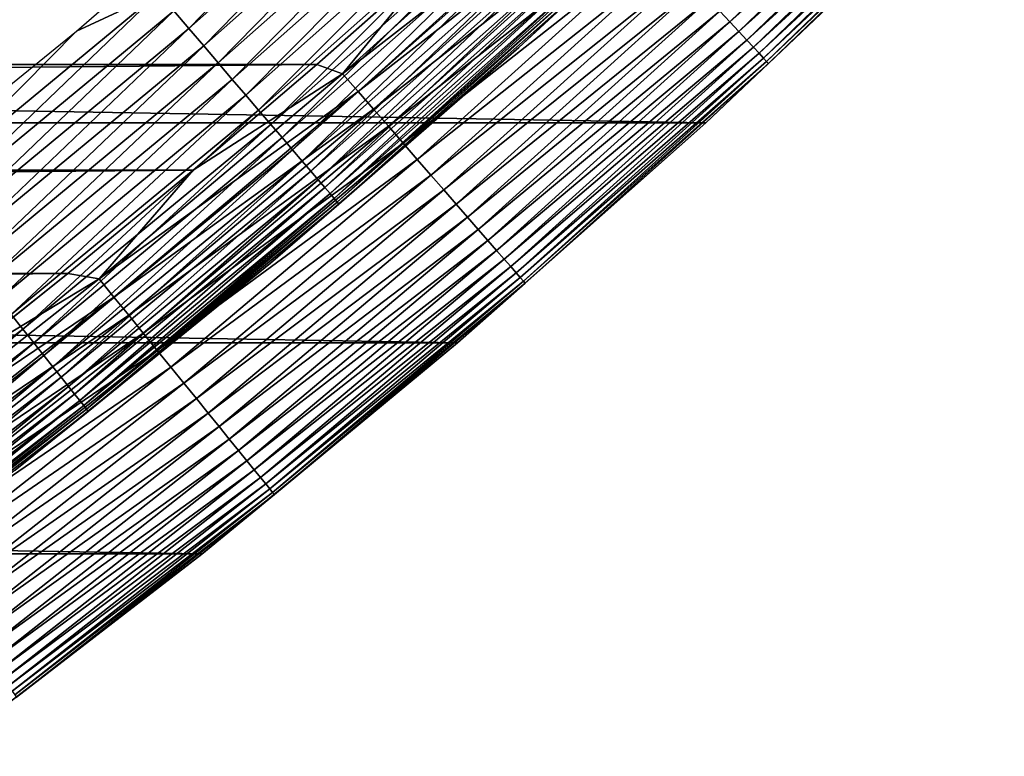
# Model space of a CAD drawing. Header units: millimetres. Extents: x -161 to 161, y -94 to 1149.
# Tile 484 of 656: x 94.19 to 97.45, y -83.04 to -80.61. Entities that reach past the tile are written whole.
import ezdxf

# ---------------------------------------------------------------- set-up
doc = ezdxf.new("R2010")
doc.units = ezdxf.units.MM
doc.header["$LTSCALE"] = 81.481481
for name, color, linetype in [('424', 7, 'CONTINUOUS'), ('425', 7, 'CONTINUOUS'), ('426', 7, 'CONTINUOUS'), ('428', 7, 'CONTINUOUS'), ('431', 7, 'CONTINUOUS')]:
    doc.layers.add(name, color=color, linetype=linetype)

msp = doc.modelspace()

# ---------------------------------------------------------------- linework, layer by layer
at = {"layer": '424', "linetype": 'CONTINUOUS'}
for points in [[(97.256, -80.1936, -47.2096), (96.4612, -80.9483, -47.2096), (97.2563, -80.1933, -66.2096), (97.256, -80.1936, -47.2096)], [(97.2563, -80.1933, -66.2096), (96.4612, -80.9483, -47.2096), (96.4613, -80.9481, -66.2096), (97.2563, -80.1933, -66.2096)], [(96.4613, -80.9481, -66.2096), (95.6408, -81.6751, -47.2096), (95.6404, -81.6754, -66.2096), (96.4613, -80.9481, -66.2096)], [(96.4612, -80.9483, -47.2096), (95.6408, -81.6751, -47.2096), (96.4613, -80.9481, -66.2096), (96.4612, -80.9483, -47.2096)], [(95.6408, -81.6751, -47.2096), (94.7958, -82.3732, -47.2096), (95.6404, -81.6754, -66.2096), (95.6408, -81.6751, -47.2096)], [(95.6404, -81.6754, -66.2096), (94.7958, -82.3732, -47.2096), (94.7961, -82.3729, -66.2096), (95.6404, -81.6754, -66.2096)], [(94.7958, -82.3732, -47.2096), (93.9272, -83.0416, -47.2096), (94.7961, -82.3729, -66.2096), (94.7958, -82.3732, -47.2096)], [(94.7961, -82.3729, -66.2096), (93.9272, -83.0416, -47.2096), (93.9272, -83.0416, -66.2096), (94.7961, -82.3729, -66.2096)]]:
    msp.add_3dface(points, dxfattribs=at)
at = {"layer": '425', "linetype": 'CONTINUOUS'}
for points in [[(54.8247, -80.7558, -46.2096), (95.5772, -80.4003, -46.2096), (54.4228, -80.4003, -46.2096), (54.8247, -80.7558, -46.2096)], [(95.1753, -80.7558, -46.2096), (95.5772, -80.4003, -46.2096), (54.8247, -80.7558, -46.2096), (95.1753, -80.7558, -46.2096)], [(55.2332, -81.1047, -46.2096), (95.1753, -80.7558, -46.2096), (54.8247, -80.7558, -46.2096), (55.2332, -81.1047, -46.2096)], [(94.7668, -81.1047, -46.2096), (95.1753, -80.7558, -46.2096), (55.2332, -81.1047, -46.2096), (94.7668, -81.1047, -46.2096)], [(55.648, -81.4466, -46.2096), (94.7668, -81.1047, -46.2096), (55.2332, -81.1047, -46.2096), (55.648, -81.4466, -46.2096)], [(94.352, -81.4466, -46.2096), (94.7668, -81.1047, -46.2096), (55.648, -81.4466, -46.2096), (94.352, -81.4466, -46.2096)], [(56.0686, -81.7812, -46.2096), (94.352, -81.4466, -46.2096), (55.648, -81.4466, -46.2096), (56.0686, -81.7812, -46.2096)], [(93.9314, -81.7812, -46.2096), (94.352, -81.4466, -46.2096), (56.0686, -81.7812, -46.2096), (93.9314, -81.7812, -46.2096)]]:
    msp.add_3dface(points, dxfattribs=at)
at = {"layer": '426', "linetype": 'CONTINUOUS'}
for points in [[(97.2563, -80.1933, -66.2096), (96.4613, -80.9481, -66.2096), (52.7437, -80.1933, -66.2096), (97.2563, -80.1933, -66.2096)], [(96.4613, -80.9481, -66.2096), (53.5387, -80.9481, -66.2096), (52.7437, -80.1933, -66.2096), (96.4613, -80.9481, -66.2096)], [(96.4613, -80.9481, -66.2096), (95.6404, -81.6754, -66.2096), (53.5387, -80.9481, -66.2096), (96.4613, -80.9481, -66.2096)], [(95.6404, -81.6754, -66.2096), (54.3596, -81.6754, -66.2096), (53.5387, -80.9481, -66.2096), (95.6404, -81.6754, -66.2096)], [(95.6404, -81.6754, -66.2096), (94.7961, -82.3729, -66.2096), (54.3596, -81.6754, -66.2096), (95.6404, -81.6754, -66.2096)], [(94.7961, -82.3729, -66.2096), (55.2039, -82.3729, -66.2096), (54.3596, -81.6754, -66.2096), (94.7961, -82.3729, -66.2096)], [(94.7961, -82.3729, -66.2096), (93.9272, -83.0416, -66.2096), (55.2039, -82.3729, -66.2096), (94.7961, -82.3729, -66.2096)]]:
    msp.add_3dface(points, dxfattribs=at)
at = {"layer": '428', "linetype": 'CONTINUOUS'}
for points in [[(97.316, -79.866, -46.6225), (96.5079, -80.5793, -46.5607), (96.5411, -80.6148, -46.6225), (97.316, -79.866, -46.6225)], [(97.316, -79.866, -46.6225), (96.5411, -80.6148, -46.6225), (97.3468, -79.8968, -46.6879), (97.316, -79.866, -46.6225)], [(97.3468, -79.8968, -46.6879), (96.5411, -80.6148, -46.6225), (96.5708, -80.6467, -46.6879), (97.3468, -79.8968, -46.6879)], [(97.3468, -79.8968, -46.6879), (96.5708, -80.6467, -46.6879), (97.3739, -79.9239, -46.7565), (97.3468, -79.8968, -46.6879)], [(97.3739, -79.9239, -46.7565), (96.5708, -80.6467, -46.6879), (96.597, -80.6747, -46.7565), (97.3739, -79.9239, -46.7565)], [(97.3739, -79.9239, -46.7565), (96.597, -80.6747, -46.7565), (97.3971, -79.9471, -46.8279), (97.3739, -79.9239, -46.7565)], [(97.3971, -79.9471, -46.8279), (96.597, -80.6747, -46.7565), (96.6194, -80.6987, -46.8279), (97.3971, -79.9471, -46.8279)], [(97.3971, -79.9471, -46.8279), (96.6194, -80.6987, -46.8279), (97.4163, -79.9663, -46.9017), (97.3971, -79.9471, -46.8279)], [(97.4163, -79.9663, -46.9017), (96.6194, -80.6987, -46.8279), (96.6379, -80.7185, -46.9017), (97.4163, -79.9663, -46.9017)], [(97.4163, -79.9663, -46.9017), (96.6379, -80.7185, -46.9017), (97.4313, -79.9813, -46.9773), (97.4163, -79.9663, -46.9017)], [(97.4313, -79.9813, -46.9773), (96.6379, -80.7185, -46.9017), (96.6524, -80.7341, -46.9773), (97.4313, -79.9813, -46.9773)], [(97.4313, -79.9813, -46.9773), (96.6524, -80.7341, -46.9773), (97.4421, -79.9921, -47.0544), (97.4313, -79.9813, -46.9773)], [(97.4421, -79.9921, -47.0544), (96.6524, -80.7341, -46.9773), (96.6628, -80.7452, -47.0544), (97.4421, -79.9921, -47.0544)], [(97.4421, -79.9921, -47.0544), (96.6628, -80.7452, -47.0544), (97.4485, -79.9985, -47.1325), (97.4421, -79.9921, -47.0544)], [(97.4485, -79.9985, -47.1325), (96.6628, -80.7452, -47.0544), (96.669, -80.7519, -47.1325), (97.4485, -79.9985, -47.1325)], [(97.256, -80.1936, -47.2096), (97.4485, -79.9985, -47.1325), (96.669, -80.7519, -47.1325), (97.256, -80.1936, -47.2096)], [(96.0421, -80.0805, -46.2126), (95.5772, -80.4003, -46.2096), (95.2606, -80.7858, -46.2126), (96.0421, -80.0805, -46.2126)], [(96.0421, -80.0805, -46.2126), (95.2606, -80.7858, -46.2126), (96.0953, -80.1376, -46.2219), (96.0421, -80.0805, -46.2126)], [(96.0953, -80.1376, -46.2219), (95.2606, -80.7858, -46.2126), (95.3119, -80.8446, -46.2219), (96.0953, -80.1376, -46.2219)], [(96.0953, -80.1376, -46.2219), (95.3119, -80.8446, -46.2219), (96.148, -80.1939, -46.2372), (96.0953, -80.1376, -46.2219)], [(96.148, -80.1939, -46.2372), (95.3119, -80.8446, -46.2219), (95.3625, -80.9027, -46.2372), (96.148, -80.1939, -46.2372)], [(96.148, -80.1939, -46.2372), (95.3625, -80.9027, -46.2372), (96.1996, -80.2492, -46.2586), (96.148, -80.1939, -46.2372)], [(96.4612, -80.9483, -47.2096), (97.256, -80.1936, -47.2096), (96.669, -80.7519, -47.1325), (96.4612, -80.9483, -47.2096)], [(96.1996, -80.2492, -46.2586), (95.3625, -80.9027, -46.2372), (95.4122, -80.9598, -46.2586), (96.1996, -80.2492, -46.2586)], [(96.1996, -80.2492, -46.2586), (95.4122, -80.9598, -46.2586), (96.2499, -80.3031, -46.2858), (96.1996, -80.2492, -46.2586)], [(96.2499, -80.3031, -46.2858), (95.4122, -80.9598, -46.2586), (95.4607, -81.0153, -46.2858), (96.2499, -80.3031, -46.2858)], [(96.2499, -80.3031, -46.2858), (95.4607, -81.0153, -46.2858), (96.2986, -80.3553, -46.3187), (96.2499, -80.3031, -46.2858)], [(96.2986, -80.3553, -46.3187), (95.4607, -81.0153, -46.2858), (95.5076, -81.0691, -46.3187), (96.2986, -80.3553, -46.3187)], [(96.2986, -80.3553, -46.3187), (95.5076, -81.0691, -46.3187), (96.3454, -80.4054, -46.3572), (96.2986, -80.3553, -46.3187)], [(95.5772, -80.4003, -46.2096), (95.1753, -80.7558, -46.2096), (95.2606, -80.7858, -46.2126), (95.5772, -80.4003, -46.2096)], [(96.3454, -80.4054, -46.3572), (95.5076, -81.0691, -46.3187), (95.5527, -81.1208, -46.3572), (96.3454, -80.4054, -46.3572)], [(96.3454, -80.4054, -46.3572), (95.5527, -81.1208, -46.3572), (96.39, -80.4531, -46.4009), (96.3454, -80.4054, -46.3572)], [(96.39, -80.4531, -46.4009), (95.5527, -81.1208, -46.3572), (95.5956, -81.17, -46.4009), (96.39, -80.4531, -46.4009)], [(96.39, -80.4531, -46.4009), (95.5956, -81.17, -46.4009), (96.4321, -80.4982, -46.4496), (96.39, -80.4531, -46.4009)], [(96.4321, -80.4982, -46.4496), (95.5956, -81.17, -46.4009), (95.6361, -81.2165, -46.4496), (96.4321, -80.4982, -46.4496)], [(96.4321, -80.4982, -46.4496), (95.6361, -81.2165, -46.4496), (96.4715, -80.5404, -46.5029), (96.4321, -80.4982, -46.4496)], [(96.4715, -80.5404, -46.5029), (95.6361, -81.2165, -46.4496), (95.6741, -81.26, -46.5029), (96.4715, -80.5404, -46.5029)], [(96.4715, -80.5404, -46.5029), (95.6741, -81.26, -46.5029), (96.5079, -80.5793, -46.5607), (96.4715, -80.5404, -46.5029)], [(96.5079, -80.5793, -46.5607), (95.6741, -81.26, -46.5029), (95.7091, -81.3002, -46.5607), (96.5079, -80.5793, -46.5607)], [(96.5079, -80.5793, -46.5607), (95.7091, -81.3002, -46.5607), (96.5411, -80.6148, -46.6225), (96.5079, -80.5793, -46.5607)], [(96.5411, -80.6148, -46.6225), (95.7091, -81.3002, -46.5607), (95.741, -81.3368, -46.6225), (96.5411, -80.6148, -46.6225)], [(96.5411, -80.6148, -46.6225), (95.741, -81.3368, -46.6225), (96.5708, -80.6467, -46.6879), (96.5411, -80.6148, -46.6225)], [(96.5708, -80.6467, -46.6879), (95.741, -81.3368, -46.6225), (95.7697, -81.3697, -46.6879), (96.5708, -80.6467, -46.6879)], [(96.5708, -80.6467, -46.6879), (95.7697, -81.3697, -46.6879), (96.597, -80.6747, -46.7565), (96.5708, -80.6467, -46.6879)], [(96.597, -80.6747, -46.7565), (95.7697, -81.3697, -46.6879), (95.7949, -81.3986, -46.7565), (96.597, -80.6747, -46.7565)], [(96.597, -80.6747, -46.7565), (95.7949, -81.3986, -46.7565), (96.6194, -80.6987, -46.8279), (96.597, -80.6747, -46.7565)], [(96.6194, -80.6987, -46.8279), (95.7949, -81.3986, -46.7565), (95.8165, -81.4233, -46.8279), (96.6194, -80.6987, -46.8279)], [(96.6194, -80.6987, -46.8279), (95.8165, -81.4233, -46.8279), (96.6379, -80.7185, -46.9017), (96.6194, -80.6987, -46.8279)], [(96.6379, -80.7185, -46.9017), (95.8165, -81.4233, -46.8279), (95.8343, -81.4438, -46.9017), (96.6379, -80.7185, -46.9017)], [(96.6379, -80.7185, -46.9017), (95.8343, -81.4438, -46.9017), (96.6524, -80.7341, -46.9773), (96.6379, -80.7185, -46.9017)], [(96.6524, -80.7341, -46.9773), (95.8343, -81.4438, -46.9017), (95.8483, -81.4598, -46.9773), (96.6524, -80.7341, -46.9773)], [(96.6524, -80.7341, -46.9773), (95.8483, -81.4598, -46.9773), (96.6628, -80.7452, -47.0544), (96.6524, -80.7341, -46.9773)], [(95.1753, -80.7558, -46.2096), (94.7668, -81.1047, -46.2096), (95.2606, -80.7858, -46.2126), (95.1753, -80.7558, -46.2096)], [(96.6628, -80.7452, -47.0544), (95.8483, -81.4598, -46.9773), (95.8583, -81.4713, -47.0544), (96.6628, -80.7452, -47.0544)], [(96.6628, -80.7452, -47.0544), (95.8583, -81.4713, -47.0544), (96.669, -80.7519, -47.1325), (96.6628, -80.7452, -47.0544)], [(96.669, -80.7519, -47.1325), (95.8583, -81.4713, -47.0544), (95.8643, -81.4781, -47.1325), (96.669, -80.7519, -47.1325)], [(96.4612, -80.9483, -47.2096), (96.669, -80.7519, -47.1325), (95.8643, -81.4781, -47.1325), (96.4612, -80.9483, -47.2096)], [(95.2606, -80.7858, -46.2126), (94.7668, -81.1047, -46.2096), (94.4555, -81.464, -46.2126), (95.2606, -80.7858, -46.2126)], [(95.2606, -80.7858, -46.2126), (94.4555, -81.464, -46.2126), (95.3119, -80.8446, -46.2219), (95.2606, -80.7858, -46.2126)], [(95.3119, -80.8446, -46.2219), (94.4555, -81.464, -46.2126), (94.5047, -81.5245, -46.2219), (95.3119, -80.8446, -46.2219)], [(95.3119, -80.8446, -46.2219), (94.5047, -81.5245, -46.2219), (95.3625, -80.9027, -46.2372), (95.3119, -80.8446, -46.2219)], [(95.3625, -80.9027, -46.2372), (94.5047, -81.5245, -46.2219), (94.5534, -81.5843, -46.2372), (95.3625, -80.9027, -46.2372)], [(95.3625, -80.9027, -46.2372), (94.5534, -81.5843, -46.2372), (95.4122, -80.9598, -46.2586), (95.3625, -80.9027, -46.2372)], [(95.4122, -80.9598, -46.2586), (94.5534, -81.5843, -46.2372), (94.6011, -81.643, -46.2586), (95.4122, -80.9598, -46.2586)], [(95.4122, -80.9598, -46.2586), (94.6011, -81.643, -46.2586), (95.4607, -81.0153, -46.2858), (95.4122, -80.9598, -46.2586)], [(95.6408, -81.6751, -47.2096), (96.4612, -80.9483, -47.2096), (95.8643, -81.4781, -47.1325), (95.6408, -81.6751, -47.2096)], [(95.4607, -81.0153, -46.2858), (94.6011, -81.643, -46.2586), (94.6476, -81.7002, -46.2858), (95.4607, -81.0153, -46.2858)], [(95.4607, -81.0153, -46.2858), (94.6476, -81.7002, -46.2858), (95.5076, -81.0691, -46.3187), (95.4607, -81.0153, -46.2858)], [(95.5076, -81.0691, -46.3187), (94.6476, -81.7002, -46.2858), (94.6927, -81.7556, -46.3187), (95.5076, -81.0691, -46.3187)], [(95.5076, -81.0691, -46.3187), (94.6927, -81.7556, -46.3187), (95.5527, -81.1208, -46.3572), (95.5076, -81.0691, -46.3187)], [(94.7668, -81.1047, -46.2096), (94.352, -81.4466, -46.2096), (94.4555, -81.464, -46.2126), (94.7668, -81.1047, -46.2096)], [(95.5527, -81.1208, -46.3572), (94.6927, -81.7556, -46.3187), (94.736, -81.8087, -46.3572), (95.5527, -81.1208, -46.3572)], [(95.5527, -81.1208, -46.3572), (94.736, -81.8087, -46.3572), (95.5956, -81.17, -46.4009), (95.5527, -81.1208, -46.3572)], [(95.5956, -81.17, -46.4009), (94.736, -81.8087, -46.3572), (94.7772, -81.8594, -46.4009), (95.5956, -81.17, -46.4009)], [(95.5956, -81.17, -46.4009), (94.7772, -81.8594, -46.4009), (95.6361, -81.2165, -46.4496), (95.5956, -81.17, -46.4009)], [(95.6361, -81.2165, -46.4496), (94.7772, -81.8594, -46.4009), (94.8161, -81.9073, -46.4496), (95.6361, -81.2165, -46.4496)], [(95.6361, -81.2165, -46.4496), (94.8161, -81.9073, -46.4496), (95.6741, -81.26, -46.5029), (95.6361, -81.2165, -46.4496)], [(95.6741, -81.26, -46.5029), (94.8161, -81.9073, -46.4496), (94.8525, -81.952, -46.5029), (95.6741, -81.26, -46.5029)], [(95.6741, -81.26, -46.5029), (94.8525, -81.952, -46.5029), (95.7091, -81.3002, -46.5607), (95.6741, -81.26, -46.5029)], [(95.7091, -81.3002, -46.5607), (94.8525, -81.952, -46.5029), (94.8862, -81.9934, -46.5607), (95.7091, -81.3002, -46.5607)], [(95.7091, -81.3002, -46.5607), (94.8862, -81.9934, -46.5607), (95.741, -81.3368, -46.6225), (95.7091, -81.3002, -46.5607)], [(95.741, -81.3368, -46.6225), (94.8862, -81.9934, -46.5607), (94.9168, -82.0311, -46.6225), (95.741, -81.3368, -46.6225)], [(95.741, -81.3368, -46.6225), (94.9168, -82.0311, -46.6225), (95.7697, -81.3697, -46.6879), (95.741, -81.3368, -46.6225)], [(95.7697, -81.3697, -46.6879), (94.9168, -82.0311, -46.6225), (94.9444, -82.0649, -46.6879), (95.7697, -81.3697, -46.6879)], [(95.7697, -81.3697, -46.6879), (94.9444, -82.0649, -46.6879), (95.7949, -81.3986, -46.7565), (95.7697, -81.3697, -46.6879)], [(95.7949, -81.3986, -46.7565), (94.9444, -82.0649, -46.6879), (94.9686, -82.0946, -46.7565), (95.7949, -81.3986, -46.7565)], [(95.7949, -81.3986, -46.7565), (94.9686, -82.0946, -46.7565), (95.8165, -81.4233, -46.8279), (95.7949, -81.3986, -46.7565)], [(94.352, -81.4466, -46.2096), (93.9314, -81.7812, -46.2096), (94.4555, -81.464, -46.2126), (94.352, -81.4466, -46.2096)], [(95.8165, -81.4233, -46.8279), (94.9686, -82.0946, -46.7565), (94.9893, -82.1201, -46.8279), (95.8165, -81.4233, -46.8279)], [(95.8165, -81.4233, -46.8279), (94.9893, -82.1201, -46.8279), (95.8343, -81.4438, -46.9017), (95.8165, -81.4233, -46.8279)], [(95.8343, -81.4438, -46.9017), (94.9893, -82.1201, -46.8279), (95.0064, -82.1411, -46.9017), (95.8343, -81.4438, -46.9017)], [(95.8343, -81.4438, -46.9017), (95.0064, -82.1411, -46.9017), (95.8483, -81.4598, -46.9773), (95.8343, -81.4438, -46.9017)], [(94.4555, -81.464, -46.2126), (93.9314, -81.7812, -46.2096), (93.6277, -82.1143, -46.2126), (94.4555, -81.464, -46.2126)], [(94.4555, -81.464, -46.2126), (93.6277, -82.1143, -46.2126), (94.5047, -81.5245, -46.2219), (94.4555, -81.464, -46.2126)], [(95.8483, -81.4598, -46.9773), (95.0064, -82.1411, -46.9017), (95.0198, -82.1576, -46.9773), (95.8483, -81.4598, -46.9773)], [(95.8483, -81.4598, -46.9773), (95.0198, -82.1576, -46.9773), (95.8583, -81.4713, -47.0544), (95.8483, -81.4598, -46.9773)], [(95.8583, -81.4713, -47.0544), (95.0198, -82.1576, -46.9773), (95.0294, -82.1694, -47.0544), (95.8583, -81.4713, -47.0544)], [(95.8583, -81.4713, -47.0544), (95.0294, -82.1694, -47.0544), (95.8643, -81.4781, -47.1325), (95.8583, -81.4713, -47.0544)], [(95.8643, -81.4781, -47.1325), (95.0294, -82.1694, -47.0544), (95.0352, -82.1765, -47.1325), (95.8643, -81.4781, -47.1325)], [(95.6408, -81.6751, -47.2096), (95.8643, -81.4781, -47.1325), (95.0352, -82.1765, -47.1325), (95.6408, -81.6751, -47.2096)], [(94.5047, -81.5245, -46.2219), (93.6277, -82.1143, -46.2126), (93.6748, -82.1765, -46.2219), (94.5047, -81.5245, -46.2219)], [(94.5047, -81.5245, -46.2219), (93.6748, -82.1765, -46.2219), (94.5534, -81.5843, -46.2372), (94.5047, -81.5245, -46.2219)], [(94.5534, -81.5843, -46.2372), (93.6748, -82.1765, -46.2219), (93.7214, -82.2379, -46.2372), (94.5534, -81.5843, -46.2372)], [(94.5534, -81.5843, -46.2372), (93.7214, -82.2379, -46.2372), (94.6011, -81.643, -46.2586), (94.5534, -81.5843, -46.2372)], [(94.6011, -81.643, -46.2586), (93.7214, -82.2379, -46.2372), (93.7671, -82.2982, -46.2586), (94.6011, -81.643, -46.2586)], [(94.6011, -81.643, -46.2586), (93.7671, -82.2982, -46.2586), (94.6476, -81.7002, -46.2858), (94.6011, -81.643, -46.2586)], [(94.7958, -82.3732, -47.2096), (95.6408, -81.6751, -47.2096), (95.0352, -82.1765, -47.1325), (94.7958, -82.3732, -47.2096)], [(94.6476, -81.7002, -46.2858), (93.7671, -82.2982, -46.2586), (93.8117, -82.3569, -46.2858), (94.6476, -81.7002, -46.2858)], [(94.6476, -81.7002, -46.2858), (93.8117, -82.3569, -46.2858), (94.6927, -81.7556, -46.3187), (94.6476, -81.7002, -46.2858)], [(94.6927, -81.7556, -46.3187), (93.8117, -82.3569, -46.2858), (93.8548, -82.4138, -46.3187), (94.6927, -81.7556, -46.3187)], [(94.6927, -81.7556, -46.3187), (93.8548, -82.4138, -46.3187), (94.736, -81.8087, -46.3572), (94.6927, -81.7556, -46.3187)], [(94.736, -81.8087, -46.3572), (93.8548, -82.4138, -46.3187), (93.8962, -82.4684, -46.3572), (94.736, -81.8087, -46.3572)], [(94.736, -81.8087, -46.3572), (93.8962, -82.4684, -46.3572), (94.7772, -81.8594, -46.4009), (94.736, -81.8087, -46.3572)], [(94.7772, -81.8594, -46.4009), (93.8962, -82.4684, -46.3572), (93.9357, -82.5205, -46.4009), (94.7772, -81.8594, -46.4009)], [(94.7772, -81.8594, -46.4009), (93.9357, -82.5205, -46.4009), (94.8161, -81.9073, -46.4496), (94.7772, -81.8594, -46.4009)], [(94.8161, -81.9073, -46.4496), (93.9357, -82.5205, -46.4009), (93.973, -82.5696, -46.4496), (94.8161, -81.9073, -46.4496)], [(94.8161, -81.9073, -46.4496), (93.973, -82.5696, -46.4496), (94.8525, -81.952, -46.5029), (94.8161, -81.9073, -46.4496)], [(94.8525, -81.952, -46.5029), (93.973, -82.5696, -46.4496), (94.0078, -82.6156, -46.5029), (94.8525, -81.952, -46.5029)], [(94.8525, -81.952, -46.5029), (94.0078, -82.6156, -46.5029), (94.8862, -81.9934, -46.5607), (94.8525, -81.952, -46.5029)], [(94.8862, -81.9934, -46.5607), (94.0078, -82.6156, -46.5029), (94.04, -82.6581, -46.5607), (94.8862, -81.9934, -46.5607)], [(94.8862, -81.9934, -46.5607), (94.04, -82.6581, -46.5607), (94.9168, -82.0311, -46.6225), (94.8862, -81.9934, -46.5607)], [(94.9168, -82.0311, -46.6225), (94.04, -82.6581, -46.5607), (94.0694, -82.6968, -46.6225), (94.9168, -82.0311, -46.6225)], [(94.9168, -82.0311, -46.6225), (94.0694, -82.6968, -46.6225), (94.9444, -82.0649, -46.6879), (94.9168, -82.0311, -46.6225)], [(94.9444, -82.0649, -46.6879), (94.0694, -82.6968, -46.6225), (94.0958, -82.7315, -46.6879), (94.9444, -82.0649, -46.6879)], [(94.9444, -82.0649, -46.6879), (94.0958, -82.7315, -46.6879), (94.9686, -82.0946, -46.7565), (94.9444, -82.0649, -46.6879)], [(94.9686, -82.0946, -46.7565), (94.0958, -82.7315, -46.6879), (94.1189, -82.7621, -46.7565), (94.9686, -82.0946, -46.7565)], [(94.9686, -82.0946, -46.7565), (94.1189, -82.7621, -46.7565), (94.9893, -82.1201, -46.8279), (94.9686, -82.0946, -46.7565)], [(94.9893, -82.1201, -46.8279), (94.1189, -82.7621, -46.7565), (94.1388, -82.7882, -46.8279), (94.9893, -82.1201, -46.8279)], [(94.9893, -82.1201, -46.8279), (94.1388, -82.7882, -46.8279), (95.0064, -82.1411, -46.9017), (94.9893, -82.1201, -46.8279)], [(95.0064, -82.1411, -46.9017), (94.1388, -82.7882, -46.8279), (94.1552, -82.8099, -46.9017), (95.0064, -82.1411, -46.9017)], [(95.0064, -82.1411, -46.9017), (94.1552, -82.8099, -46.9017), (95.0198, -82.1576, -46.9773), (95.0064, -82.1411, -46.9017)], [(95.0198, -82.1576, -46.9773), (94.1552, -82.8099, -46.9017), (94.168, -82.8268, -46.9773), (95.0198, -82.1576, -46.9773)], [(95.0198, -82.1576, -46.9773), (94.168, -82.8268, -46.9773), (95.0294, -82.1694, -47.0544), (95.0198, -82.1576, -46.9773)], [(95.0294, -82.1694, -47.0544), (94.168, -82.8268, -46.9773), (94.1772, -82.8389, -47.0544), (95.0294, -82.1694, -47.0544)], [(95.0294, -82.1694, -47.0544), (94.1772, -82.8389, -47.0544), (95.0352, -82.1765, -47.1325), (95.0294, -82.1694, -47.0544)], [(95.0352, -82.1765, -47.1325), (94.1772, -82.8389, -47.0544), (94.1827, -82.8462, -47.1325), (95.0352, -82.1765, -47.1325)], [(94.7958, -82.3732, -47.2096), (95.0352, -82.1765, -47.1325), (94.1827, -82.8462, -47.1325), (94.7958, -82.3732, -47.2096)], [(93.9272, -83.0416, -47.2096), (94.7958, -82.3732, -47.2096), (94.1827, -82.8462, -47.1325), (93.9272, -83.0416, -47.2096)]]:
    msp.add_3dface(points, dxfattribs=at)
at = {"layer": '431', "color": 7, "linetype": 'CONTINUOUS', "true_color": 0xaaaaaa}
for points in [[(95.4855, -79.8845, -46.8219), (94.7525, -80.6368, -46.8372), (94.7024, -80.5783, -46.8219), (95.4855, -79.8845, -46.8219)], [(95.5376, -79.9413, -46.8372), (94.7525, -80.6368, -46.8372), (95.4855, -79.8845, -46.8219), (95.5376, -79.9413, -46.8372)], [(95.5376, -79.9413, -46.8372), (94.8017, -80.6943, -46.8586), (94.7525, -80.6368, -46.8372), (95.5376, -79.9413, -46.8372)], [(95.5887, -79.997, -46.8586), (94.8017, -80.6943, -46.8586), (95.5376, -79.9413, -46.8372), (95.5887, -79.997, -46.8586)], [(95.175, -79.9552, -46.8096), (94.6516, -80.5189, -46.8126), (94.3808, -80.6456, -46.8096), (95.175, -79.9552, -46.8096)], [(95.8434, -80.699, -47.8096), (96.0536, -80.5039, -47.7325), (96.6386, -79.9574, -47.8096), (95.8434, -80.699, -47.8096)], [(95.5887, -79.997, -46.8586), (94.8496, -80.7503, -46.8858), (94.8017, -80.6943, -46.8586), (95.5887, -79.997, -46.8586)], [(95.6386, -80.0514, -46.8858), (94.8496, -80.7503, -46.8858), (95.5887, -79.997, -46.8586), (95.6386, -80.0514, -46.8858)], [(95.6386, -80.0514, -46.8858), (94.896, -80.8046, -46.9187), (94.8496, -80.7503, -46.8858), (95.6386, -80.0514, -46.8858)], [(95.6868, -80.104, -46.9187), (94.896, -80.8046, -46.9187), (95.6386, -80.0514, -46.8858), (95.6868, -80.104, -46.9187)], [(95.6868, -80.104, -46.9187), (94.9406, -80.8567, -46.9572), (94.896, -80.8046, -46.9187), (95.6868, -80.104, -46.9187)], [(95.7332, -80.1545, -46.9572), (94.9406, -80.8567, -46.9572), (95.6868, -80.104, -46.9187), (95.7332, -80.1545, -46.9572)], [(95.7332, -80.1545, -46.9572), (94.983, -80.9063, -47.0009), (94.9406, -80.8567, -46.9572), (95.7332, -80.1545, -46.9572)], [(95.7773, -80.2026, -47.0009), (94.983, -80.9063, -47.0009), (95.7332, -80.1545, -46.9572), (95.7773, -80.2026, -47.0009)], [(95.7773, -80.2026, -47.0009), (95.0232, -80.9532, -47.0496), (94.983, -80.9063, -47.0009), (95.7773, -80.2026, -47.0009)], [(95.819, -80.2481, -47.0496), (95.0232, -80.9532, -47.0496), (95.7773, -80.2026, -47.0009), (95.819, -80.2481, -47.0496)], [(95.819, -80.2481, -47.0496), (95.0607, -80.997, -47.1029), (95.0232, -80.9532, -47.0496), (95.819, -80.2481, -47.0496)], [(95.858, -80.2906, -47.1029), (95.0607, -80.997, -47.1029), (95.819, -80.2481, -47.0496), (95.858, -80.2906, -47.1029)], [(95.858, -80.2906, -47.1029), (95.0953, -81.0375, -47.1607), (95.0607, -80.997, -47.1029), (95.858, -80.2906, -47.1029)], [(95.894, -80.3299, -47.1607), (95.0953, -81.0375, -47.1607), (95.858, -80.2906, -47.1029), (95.894, -80.3299, -47.1607)], [(95.894, -80.3299, -47.1607), (95.1269, -81.0744, -47.2225), (95.0953, -81.0375, -47.1607), (95.894, -80.3299, -47.1607)], [(95.9269, -80.3657, -47.2225), (95.1269, -81.0744, -47.2225), (95.894, -80.3299, -47.1607), (95.9269, -80.3657, -47.2225)], [(95.9269, -80.3657, -47.2225), (95.1553, -81.1076, -47.2879), (95.1269, -81.0744, -47.2225), (95.9269, -80.3657, -47.2225)], [(95.9564, -80.3979, -47.2879), (95.1553, -81.1076, -47.2879), (95.9269, -80.3657, -47.2225), (95.9564, -80.3979, -47.2879)], [(95.9564, -80.3979, -47.2879), (95.1802, -81.1367, -47.3565), (95.1553, -81.1076, -47.2879), (95.9564, -80.3979, -47.2879)], [(95.9823, -80.4261, -47.3565), (95.1802, -81.1367, -47.3565), (95.9564, -80.3979, -47.2879), (95.9823, -80.4261, -47.3565)], [(95.9823, -80.4261, -47.3565), (95.2015, -81.1617, -47.4279), (95.1802, -81.1367, -47.3565), (95.9823, -80.4261, -47.3565)], [(96.0045, -80.4503, -47.4279), (95.2015, -81.1617, -47.4279), (95.9823, -80.4261, -47.3565), (96.0045, -80.4503, -47.4279)], [(96.0045, -80.4503, -47.4279), (95.2192, -81.1823, -47.5017), (95.2015, -81.1617, -47.4279), (96.0045, -80.4503, -47.4279)], [(96.0228, -80.4703, -47.5017), (95.2192, -81.1823, -47.5017), (96.0045, -80.4503, -47.4279), (96.0228, -80.4703, -47.5017)], [(96.0228, -80.4703, -47.5017), (95.233, -81.1984, -47.5773), (95.2192, -81.1823, -47.5017), (96.0228, -80.4703, -47.5017)], [(96.0372, -80.4859, -47.5773), (95.233, -81.1984, -47.5773), (96.0228, -80.4703, -47.5017), (96.0372, -80.4859, -47.5773)], [(96.0372, -80.4859, -47.5773), (95.2429, -81.21, -47.6544), (95.233, -81.1984, -47.5773), (96.0372, -80.4859, -47.5773)], [(96.0475, -80.4972, -47.6544), (95.2429, -81.21, -47.6544), (96.0372, -80.4859, -47.5773), (96.0475, -80.4972, -47.6544)], [(96.0475, -80.4972, -47.6544), (95.2488, -81.2169, -47.7325), (95.2429, -81.21, -47.6544), (96.0475, -80.4972, -47.6544)], [(96.0536, -80.5039, -47.7325), (95.2488, -81.2169, -47.7325), (96.0475, -80.4972, -47.6544), (96.0536, -80.5039, -47.7325)], [(95.2488, -81.2169, -47.7325), (96.0536, -80.5039, -47.7325), (95.8434, -80.699, -47.8096), (95.2488, -81.2169, -47.7325)], [(94.6516, -80.5189, -46.8126), (93.8958, -81.2446, -46.8219), (93.8471, -81.1836, -46.8126), (94.6516, -80.5189, -46.8126)], [(94.6516, -80.5189, -46.8126), (93.8471, -81.1836, -46.8126), (94.3808, -80.6456, -46.8096), (94.6516, -80.5189, -46.8126)], [(94.7024, -80.5783, -46.8219), (93.8958, -81.2446, -46.8219), (94.6516, -80.5189, -46.8126), (94.7024, -80.5783, -46.8219)], [(94.7024, -80.5783, -46.8219), (93.9439, -81.3049, -46.8372), (93.8958, -81.2446, -46.8219), (94.7024, -80.5783, -46.8219)], [(94.7525, -80.6368, -46.8372), (93.9439, -81.3049, -46.8372), (94.7024, -80.5783, -46.8219), (94.7525, -80.6368, -46.8372)], [(94.7525, -80.6368, -46.8372), (93.991, -81.364, -46.8586), (93.9439, -81.3049, -46.8372), (94.7525, -80.6368, -46.8372)], [(94.8017, -80.6943, -46.8586), (93.991, -81.364, -46.8586), (94.7525, -80.6368, -46.8372), (94.8017, -80.6943, -46.8586)], [(94.3808, -80.6456, -46.8096), (93.8471, -81.1836, -46.8126), (93.5629, -81.308, -46.8096), (94.3808, -80.6456, -46.8096)], [(94.8017, -80.6943, -46.8586), (94.037, -81.4216, -46.8858), (93.991, -81.364, -46.8586), (94.8017, -80.6943, -46.8586)], [(94.8496, -80.7503, -46.8858), (94.037, -81.4216, -46.8858), (94.8017, -80.6943, -46.8586), (94.8496, -80.7503, -46.8858)], [(95.0228, -81.4123, -47.8096), (95.2488, -81.2169, -47.7325), (95.8434, -80.699, -47.8096), (95.0228, -81.4123, -47.8096)], [(94.8496, -80.7503, -46.8858), (94.0815, -81.4774, -46.9187), (94.037, -81.4216, -46.8858), (94.8496, -80.7503, -46.8858)], [(94.896, -80.8046, -46.9187), (94.0815, -81.4774, -46.9187), (94.8496, -80.7503, -46.8858), (94.896, -80.8046, -46.9187)], [(94.896, -80.8046, -46.9187), (94.1242, -81.531, -46.9572), (94.0815, -81.4774, -46.9187), (94.896, -80.8046, -46.9187)], [(94.9406, -80.8567, -46.9572), (94.1242, -81.531, -46.9572), (94.896, -80.8046, -46.9187), (94.9406, -80.8567, -46.9572)], [(94.9406, -80.8567, -46.9572), (94.165, -81.5821, -47.0009), (94.1242, -81.531, -46.9572), (94.9406, -80.8567, -46.9572)], [(94.983, -80.9063, -47.0009), (94.165, -81.5821, -47.0009), (94.9406, -80.8567, -46.9572), (94.983, -80.9063, -47.0009)], [(94.983, -80.9063, -47.0009), (94.2034, -81.6304, -47.0496), (94.165, -81.5821, -47.0009), (94.983, -80.9063, -47.0009)], [(95.0232, -80.9532, -47.0496), (94.2034, -81.6304, -47.0496), (94.983, -80.9063, -47.0009), (95.0232, -80.9532, -47.0496)], [(95.0232, -80.9532, -47.0496), (94.2394, -81.6754, -47.1029), (94.2034, -81.6304, -47.0496), (95.0232, -80.9532, -47.0496)], [(95.0607, -80.997, -47.1029), (94.2394, -81.6754, -47.1029), (95.0232, -80.9532, -47.0496), (95.0607, -80.997, -47.1029)], [(95.0607, -80.997, -47.1029), (94.2726, -81.7171, -47.1607), (94.2394, -81.6754, -47.1029), (95.0607, -80.997, -47.1029)], [(95.0953, -81.0375, -47.1607), (94.2726, -81.7171, -47.1607), (95.0607, -80.997, -47.1029), (95.0953, -81.0375, -47.1607)], [(95.0953, -81.0375, -47.1607), (94.3029, -81.7551, -47.2225), (94.2726, -81.7171, -47.1607), (95.0953, -81.0375, -47.1607)], [(95.1269, -81.0744, -47.2225), (94.3029, -81.7551, -47.2225), (95.0953, -81.0375, -47.1607), (95.1269, -81.0744, -47.2225)], [(95.1269, -81.0744, -47.2225), (94.3301, -81.7892, -47.2879), (94.3029, -81.7551, -47.2225), (95.1269, -81.0744, -47.2225)], [(95.1553, -81.1076, -47.2879), (94.3301, -81.7892, -47.2879), (95.1269, -81.0744, -47.2225), (95.1553, -81.1076, -47.2879)], [(95.1553, -81.1076, -47.2879), (94.354, -81.8192, -47.3565), (94.3301, -81.7892, -47.2879), (95.1553, -81.1076, -47.2879)], [(95.1802, -81.1367, -47.3565), (94.354, -81.8192, -47.3565), (95.1553, -81.1076, -47.2879), (95.1802, -81.1367, -47.3565)], [(95.1802, -81.1367, -47.3565), (94.3745, -81.8449, -47.4279), (94.354, -81.8192, -47.3565), (95.1802, -81.1367, -47.3565)], [(95.2015, -81.1617, -47.4279), (94.3745, -81.8449, -47.4279), (95.1802, -81.1367, -47.3565), (95.2015, -81.1617, -47.4279)], [(95.2015, -81.1617, -47.4279), (94.3914, -81.8661, -47.5017), (94.3745, -81.8449, -47.4279), (95.2015, -81.1617, -47.4279)], [(95.2192, -81.1823, -47.5017), (94.3914, -81.8661, -47.5017), (95.2015, -81.1617, -47.4279), (95.2192, -81.1823, -47.5017)], [(95.2192, -81.1823, -47.5017), (94.4047, -81.8827, -47.5773), (94.3914, -81.8661, -47.5017), (95.2192, -81.1823, -47.5017)], [(95.233, -81.1984, -47.5773), (94.4047, -81.8827, -47.5773), (95.2192, -81.1823, -47.5017), (95.233, -81.1984, -47.5773)], [(95.233, -81.1984, -47.5773), (94.4142, -81.8946, -47.6544), (94.4047, -81.8827, -47.5773), (95.233, -81.1984, -47.5773)], [(95.2429, -81.21, -47.6544), (94.4142, -81.8946, -47.6544), (95.233, -81.1984, -47.5773), (95.2429, -81.21, -47.6544)], [(95.2429, -81.21, -47.6544), (94.4199, -81.9017, -47.7325), (94.4142, -81.8946, -47.6544), (95.2429, -81.21, -47.6544)], [(95.2488, -81.2169, -47.7325), (94.4199, -81.9017, -47.7325), (95.2429, -81.21, -47.6544), (95.2488, -81.2169, -47.7325)], [(94.4199, -81.9017, -47.7325), (95.2488, -81.2169, -47.7325), (95.0228, -81.4123, -47.8096), (94.4199, -81.9017, -47.7325)], [(94.1779, -82.0965, -47.8096), (94.4199, -81.9017, -47.7325), (95.0228, -81.4123, -47.8096), (94.1779, -82.0965, -47.8096)], [(94.2034, -81.6304, -47.0496), (93.3608, -82.2788, -47.0496), (94.165, -81.5821, -47.0009), (94.2034, -81.6304, -47.0496)], [(94.2034, -81.6304, -47.0496), (93.3952, -82.3251, -47.1029), (93.3608, -82.2788, -47.0496), (94.2034, -81.6304, -47.0496)], [(94.2394, -81.6754, -47.1029), (93.3952, -82.3251, -47.1029), (94.2034, -81.6304, -47.0496), (94.2394, -81.6754, -47.1029)], [(94.2394, -81.6754, -47.1029), (93.427, -82.3679, -47.1607), (93.3952, -82.3251, -47.1029), (94.2394, -81.6754, -47.1029)], [(94.2726, -81.7171, -47.1607), (93.427, -82.3679, -47.1607), (94.2394, -81.6754, -47.1029), (94.2726, -81.7171, -47.1607)], [(94.2726, -81.7171, -47.1607), (93.456, -82.407, -47.2225), (93.427, -82.3679, -47.1607), (94.2726, -81.7171, -47.1607)], [(94.3029, -81.7551, -47.2225), (93.456, -82.407, -47.2225), (94.2726, -81.7171, -47.1607), (94.3029, -81.7551, -47.2225)], [(94.3029, -81.7551, -47.2225), (93.482, -82.442, -47.2879), (93.456, -82.407, -47.2225), (94.3029, -81.7551, -47.2225)], [(94.3301, -81.7892, -47.2879), (93.482, -82.442, -47.2879), (94.3029, -81.7551, -47.2225), (94.3301, -81.7892, -47.2879)], [(94.3301, -81.7892, -47.2879), (93.5048, -82.4728, -47.3565), (93.482, -82.442, -47.2879), (94.3301, -81.7892, -47.2879)], [(94.354, -81.8192, -47.3565), (93.5048, -82.4728, -47.3565), (94.3301, -81.7892, -47.2879), (94.354, -81.8192, -47.3565)], [(94.354, -81.8192, -47.3565), (93.5244, -82.4991, -47.4279), (93.5048, -82.4728, -47.3565), (94.354, -81.8192, -47.3565)], [(94.3745, -81.8449, -47.4279), (93.5244, -82.4991, -47.4279), (94.354, -81.8192, -47.3565), (94.3745, -81.8449, -47.4279)], [(94.3745, -81.8449, -47.4279), (93.5406, -82.5209, -47.5017), (93.5244, -82.4991, -47.4279), (94.3745, -81.8449, -47.4279)], [(94.3914, -81.8661, -47.5017), (93.5406, -82.5209, -47.5017), (94.3745, -81.8449, -47.4279), (94.3914, -81.8661, -47.5017)], [(94.3914, -81.8661, -47.5017), (93.5532, -82.538, -47.5773), (93.5406, -82.5209, -47.5017), (94.3914, -81.8661, -47.5017)], [(94.4047, -81.8827, -47.5773), (93.5532, -82.538, -47.5773), (94.3914, -81.8661, -47.5017), (94.4047, -81.8827, -47.5773)], [(94.4047, -81.8827, -47.5773), (93.5623, -82.5502, -47.6544), (93.5532, -82.538, -47.5773), (94.4047, -81.8827, -47.5773)], [(94.4142, -81.8946, -47.6544), (93.5623, -82.5502, -47.6544), (94.4047, -81.8827, -47.5773), (94.4142, -81.8946, -47.6544)], [(94.4142, -81.8946, -47.6544), (93.5678, -82.5575, -47.7325), (93.5623, -82.5502, -47.6544), (94.4142, -81.8946, -47.6544)], [(94.4199, -81.9017, -47.7325), (93.5678, -82.5575, -47.7325), (94.4142, -81.8946, -47.6544), (94.4199, -81.9017, -47.7325)], [(93.5678, -82.5575, -47.7325), (94.4199, -81.9017, -47.7325), (94.1779, -82.0965, -47.8096), (93.5678, -82.5575, -47.7325)]]:
    msp.add_3dface(points, dxfattribs=at)

doc.saveas('drawing.dxf')
